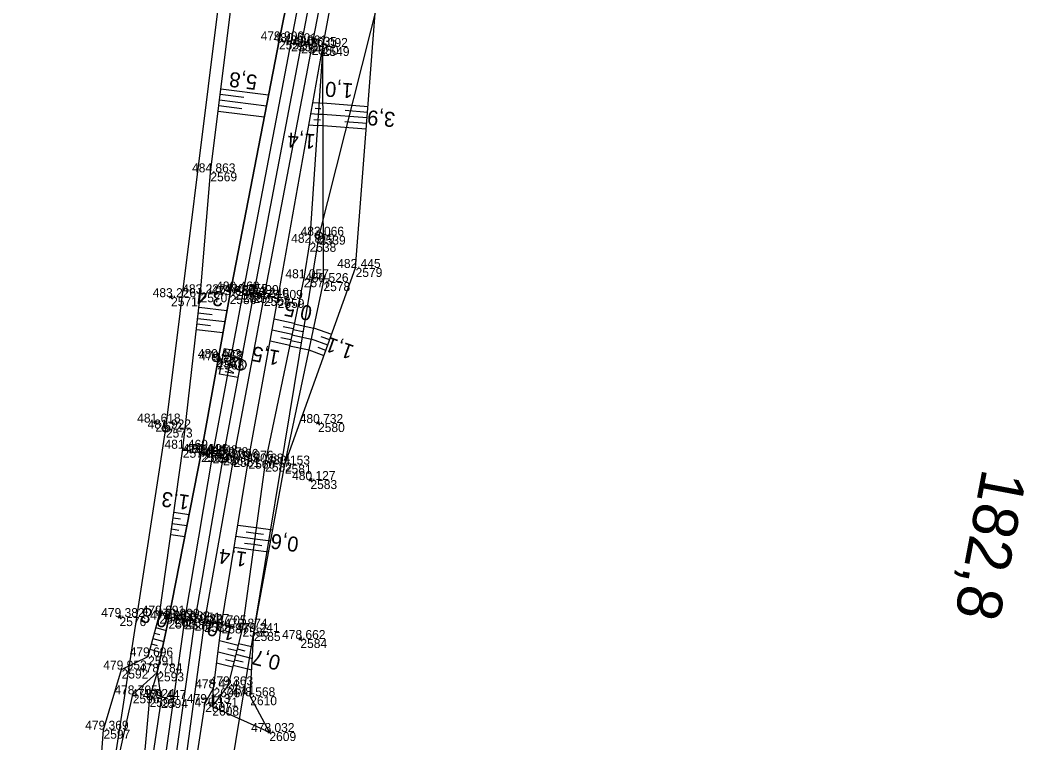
# Model space of a CAD drawing. Extents: x -1234191 to 23050, y -1290331 to -741191.
# Drawn here: x -865097.3 to -864963.1, y -1108565.9 to -1108469.4 of the extents above; entities that cross this region are included whole.
import ezdxf

# ---------------------------------------------------------------- set-up
doc = ezdxf.new("R2010")
doc.units = 0
for name, color, linetype in [('Vrstva 1', 7, 'Continuous'), ('Vrstva 4', 7, 'Continuous'), ('Vrstva 48', 7, 'Continuous'), ('Vrstva 49', 7, 'Continuous'), ('Vrstva 53', 7, 'Continuous'), ('Vrstva 60', 7, 'Continuous'), ('Vrstva 61', 7, 'Continuous'), ('Vrstva 7', 7, 'Continuous')]:
    doc.layers.add(name, color=color, linetype=linetype)

msp = doc.modelspace()

# ---------------------------------------------------------------- linework, layer by layer
at = {"layer": 'Vrstva 1'}
msp.add_lwpolyline([(-865030.66, -1108187.29), (-865028.59, -1108206.45), (-865027.19, -1108228.21), (-865026.79, -1108250.33), (-865027.32, -1108272.55), (-865028.88, -1108294.44), (-865031.68, -1108318.45), (-865035.25, -1108342.07), (-865039.43, -1108365.74), (-865043.87, -1108389.36), (-865053.2, -1108438.52), (-865059.71, -1108472.61), (-865066.08, -1108505.94), (-865070.14, -1108527.6), (-865073.95, -1108549.69), (-865077.06, -1108571.77)], dxfattribs=at)
at = {"layer": 'Vrstva 4'}
for points in [[(-865033.64, -1108187.61), (-865031.53, -1108206.59), (-865030.11, -1108228.41), (-865029.53, -1108247.46), (-865029.87, -1108273.14), (-865031.93, -1108294.22), (-865034.45, -1108318.57), (-865038.1, -1108342.2), (-865042.28, -1108364.86), (-865046.75, -1108388.96), (-865055.94, -1108439.11), (-865062.68, -1108472.07), (-865069.27, -1108506.08), (-865073.09, -1108527.18), (-865077.44, -1108549.42), (-865078.94, -1108556.46), (-865078.42, -1108560.02), (-865080.08, -1108571.11)], [(-865078.37, -1108571.59), (-865075.27, -1108549.51), (-865071.54, -1108527.34), (-865067.49, -1108505.8), (-865061.05, -1108472.31), (-865054.51, -1108438.37), (-865045.21, -1108389.3), (-865040.65, -1108365.56), (-865036.6, -1108342.01), (-865032.97, -1108318.16), (-865030.37, -1108294.32), (-865028.73, -1108272.54), (-865028.19, -1108250.11), (-865028.63, -1108228.18), (-865030.04, -1108206.47), (-865032.09, -1108187.41)], [(-865029.09, -1108187.03), (-865027.04, -1108206.11), (-865025.66, -1108228.1), (-865025.25, -1108250.17), (-865025.84, -1108272.69), (-865027.27, -1108294.63), (-865030.34, -1108318.62), (-865033.86, -1108342.39), (-865037.93, -1108365.84), (-865042.57, -1108389.78), (-865051.81, -1108438.92), (-865058.3, -1108472.8), (-865064.7, -1108506.32), (-865068.77, -1108527.82), (-865072.67, -1108549.86), (-865075.65, -1108571.89)], [(-865074.33, -1108572.13), (-865072.54, -1108560.56), (-865071.43, -1108558.59), (-865070.35, -1108550.06), (-865066.76, -1108528.06), (-865062.85, -1108506.59), (-865056.83, -1108472.95), (-865050.55, -1108439.44), (-865041.62, -1108389.91), (-865037.08, -1108366.09), (-865032.91, -1108342.49), (-865029.24, -1108318.88), (-865026.48, -1108294.67), (-865024.68, -1108272.91), (-865024.05, -1108255.14), (-865024.03, -1108250.08), (-865024.56, -1108227.98), (-865026.08, -1108206.15), (-865027.96, -1108186.69)]]:
    msp.add_lwpolyline(points, dxfattribs=at)
at = {"layer": 'Vrstva 48'}
for p, q in [((-865070.46, -1108478.53), (-865064.09, -1108479.32)), ((-865070.64, -1108480.02), (-865064.37, -1108480.8)), ((-865070.55, -1108479.27), (-865067.39, -1108479.67)), ((-865057.34, -1108480.46), (-865058.17, -1108480.41)), ((-865057.33, -1108480.4), (-865056.81, -1108480.44)), ((-865070.83, -1108481.51), (-865064.66, -1108482.27)), ((-865070.74, -1108480.76), (-865067.63, -1108481.15)), ((-865057.39, -1108481.21), (-865057.84, -1108481.18)), ((-865057.39, -1108481.15), (-865057.1, -1108481.17)), ((-865050.78, -1108480.93), (-865056.81, -1108480.47)), ((-865050.84, -1108481.68), (-865053.82, -1108481.45)), ((-865057.44, -1108481.96), (-865058.43, -1108481.89)), ((-865057.49, -1108482.71), (-865058.03, -1108482.67)), ((-865057.49, -1108482.65), (-865057.15, -1108482.67)), ((-865057.44, -1108481.9), (-865056.81, -1108481.94)), ((-865050.9, -1108482.43), (-865056.81, -1108481.97)), ((-865050.95, -1108483.17), (-865053.88, -1108482.95)), ((-865057.54, -1108483.46), (-865058.7, -1108483.38)), ((-865057.54, -1108483.39), (-865056.8, -1108483.44)), ((-865051.01, -1108483.92), (-865056.8, -1108483.48)), ((-865073.46, -1108508.45), (-865071.62, -1108508.66)), ((-865073.37, -1108507.7), (-865069.64, -1108508.13)), ((-865073.63, -1108509.94), (-865071.83, -1108510.14)), ((-865073.54, -1108509.19), (-865069.91, -1108509.61)), ((-865060.64, -1108509.87), (-865063.34, -1108509.3)), ((-865060.65, -1108509.93), (-865058.04, -1108510.48)), ((-865073.71, -1108510.69), (-865070.18, -1108511.09)), ((-865060.94, -1108511.33), (-865063.61, -1108510.77)), ((-865060.79, -1108510.6), (-865062.13, -1108510.32)), ((-865060.8, -1108510.67), (-865059.5, -1108510.94)), ((-865055.64, -1108511.35), (-865058.04, -1108510.48)), ((-865061.25, -1108512.8), (-865063.88, -1108512.25)), ((-865061.1, -1108512.07), (-865062.42, -1108511.79)), ((-865061.11, -1108512.13), (-865059.81, -1108512.41)), ((-865060.96, -1108511.4), (-865058.35, -1108511.95)), ((-865056.15, -1108512.76), (-865058.35, -1108511.97)), ((-865055.9, -1108512.05), (-865057.05, -1108511.64)), ((-865061.26, -1108512.87), (-865058.66, -1108513.41)), ((-865056.66, -1108514.17), (-865058.66, -1108513.45)), ((-865056.4, -1108513.46), (-865057.46, -1108513.08)), ((-865076.73, -1108535.08), (-865074.69, -1108535.37)), ((-865076.94, -1108536.57), (-865074.98, -1108536.84)), ((-865076.83, -1108535.82), (-865075.84, -1108535.97)), ((-865077.15, -1108538.05), (-865075.27, -1108538.32)), ((-865077.05, -1108537.31), (-865076.08, -1108537.45)), ((-865065.72, -1108537.17), (-865068.19, -1108536.83)), ((-865065.83, -1108537.92), (-865067.07, -1108537.75)), ((-865065.82, -1108537.87), (-865064.73, -1108538.02)), ((-865065.72, -1108537.12), (-865063.51, -1108537.43)), ((-865065.93, -1108538.66), (-865068.43, -1108538.31)), ((-865066.03, -1108539.4), (-865067.29, -1108539.23)), ((-865066.03, -1108539.35), (-865064.97, -1108539.5)), ((-865065.92, -1108538.61), (-865063.78, -1108538.91)), ((-865066.13, -1108540.15), (-865068.68, -1108539.8)), ((-865066.13, -1108540.1), (-865064.05, -1108540.38)), ((-865079.33, -1108551.21), (-865078.61, -1108551.4)), ((-865079.13, -1108550.48), (-865077.74, -1108550.86)), ((-865079.72, -1108552.65), (-865078.97, -1108552.86)), ((-865079.53, -1108551.93), (-865078.06, -1108552.33)), ((-865068.15, -1108552.87), (-865070.63, -1108552.25)), ((-865068.08, -1108552.59), (-865066.15, -1108553.07)), ((-865079.92, -1108553.38), (-865078.37, -1108553.8)), ((-865068.51, -1108554.33), (-865070.82, -1108553.75)), ((-865068.33, -1108553.6), (-865069.53, -1108553.3)), ((-865068.44, -1108554.05), (-865066.24, -1108554.6)), ((-865068.26, -1108553.32), (-865067.23, -1108553.58)), ((-865068.88, -1108555.78), (-865071.01, -1108555.25)), ((-865068.7, -1108555.06), (-865069.81, -1108554.78)), ((-865068.81, -1108555.5), (-865066.32, -1108556.12)), ((-865068.62, -1108554.77), (-865067.45, -1108555.07))]:
    msp.add_line(p, q, dxfattribs=at)
at = {"layer": 'Vrstva 49'}
for p, q in [((-865076.9, -1108506.22), (-865077.31, -1108506.51)), ((-865077.25, -1108506.16), (-865076.96, -1108506.57)), ((-865078.97, -1108522.96), (-865079.38, -1108523.25)), ((-865079.32, -1108522.9), (-865079.04, -1108523.31)), ((-865057.25, -1108523.03), (-865057.67, -1108523.31)), ((-865057.6, -1108522.96), (-865057.32, -1108523.38)), ((-865058.27, -1108530.63), (-865058.68, -1108530.92)), ((-865058.62, -1108530.57), (-865058.33, -1108530.98)), ((-865083.79, -1108548.93), (-865084.19, -1108549.23)), ((-865084.14, -1108548.88), (-865083.84, -1108549.28)), ((-865059.62, -1108551.86), (-865060.02, -1108552.16)), ((-865059.97, -1108551.81), (-865059.67, -1108552.21)), ((-865063.76, -1108564.28), (-865064.16, -1108564.58)), ((-865064.11, -1108564.23), (-865063.81, -1108564.63))]:
    msp.add_line(p, q, dxfattribs=at)
for points in [[(-865082.22, -1108559.4), (-865078.94, -1108556.46), (-865077.44, -1108549.42), (-865073.09, -1108527.18), (-865069.27, -1108506.08), (-865062.68, -1108472.07), (-865055.94, -1108439.11), (-865046.75, -1108388.96), (-865042.28, -1108364.86), (-865038.1, -1108342.2), (-865034.45, -1108318.57), (-865031.93, -1108294.22), (-865029.87, -1108273.14), (-865030.29, -1108247.76), (-865031.26, -1108228.39)], [(-865083.71, -1108556.08), (-865080.17, -1108554.33), (-865078.66, -1108548.75), (-865075.53, -1108526.6), (-865073.16, -1108505.84), (-865071.85, -1108489.69), (-865065.28, -1108437.06), (-865057.73, -1108391.14), (-865050.55, -1108362.22), (-865046.11, -1108342.69), (-865040.08, -1108316.4), (-865036.35, -1108293.32), (-865033.71, -1108268.43), (-865032.41, -1108265.99), (-865032.4, -1108258.38), (-865034.76, -1108253.06)], [(-865063.96, -1108564.43), (-865066.52, -1108559.65), (-865066.04, -1108551.07), (-865061.89, -1108528.71), (-865056.74, -1108504.35), (-865056.83, -1108472.95), (-865050.55, -1108439.44), (-865040.9, -1108390.17), (-865036.26, -1108366.17), (-865031.93, -1108342.75), (-865027.89, -1108319.29), (-865024.89, -1108294.75), (-865023.49, -1108272.95), (-865022.65, -1108256.2)], [(-865061.89, -1108528.71), (-865052.44, -1108502.46), (-865049.68, -1108466.64), (-865042.99, -1108438.22), (-865035.28, -1108403), (-865034.13, -1108390.36), (-865030.69, -1108366.58), (-865027.27, -1108343.33), (-865024.17, -1108319.5), (-865022.95, -1108295.01), (-865020.86, -1108272.38), (-865020.51, -1108259.04), (-865022.65, -1108256.2)], [(-865071.59, -1108561.03), (-865071.43, -1108558.59), (-865070.35, -1108550.06), (-865066.76, -1108528.06), (-865062.85, -1108506.59), (-865056.83, -1108472.95)], [(-865056.83, -1108472.95), (-865058.6, -1108499.1), (-865059.37, -1108503.83), (-865064.53, -1108528.44), (-865067.56, -1108550.49), (-865069.48, -1108558.19), (-865071.59, -1108561.03), (-865063.96, -1108564.43)], [(-865088.34, -1108593.66), (-865086.13, -1108564.12), (-865083.71, -1108556.08)], [(-865078.94, -1108556.46), (-865079.97, -1108559.88), (-865081.02, -1108571.29), (-865083.42, -1108593.84), (-865084.59, -1108618.91), (-865083.45, -1108644.43), (-865081.54, -1108648.09)], [(-865081.54, -1108648.09), (-865081.53, -1108648.19), (-865082.77, -1108648.32), (-865082.63, -1108650.14), (-865082.12, -1108650.08), (-865081.96, -1108659.27), (-865081.04, -1108660.41), (-865080.84, -1108662.1), (-865091.32, -1108660.5), (-865095.49, -1108656.32), (-865095.26, -1108647.11), (-865092.43, -1108619.65), (-865088.34, -1108593.66), (-865084.49, -1108569.55), (-865082.22, -1108559.4)]]:
    msp.add_lwpolyline(points, dxfattribs=at)
at = {"layer": 'Vrstva 53'}
for p, q in [((-865057.33, -1108498.1), (-865057.35, -1108498.2)), ((-865077.78, -1108523.85), (-865077.8, -1108523.95))]:
    msp.add_line(p, q, dxfattribs=at)
for points in [[(-865097.28, -1108650.63), (-865077.79, -1108523.9), (-865062.58, -1108401.69), (-865048.74, -1108345.61), (-865033.55, -1108273.8), (-865036.72, -1108231.24), (-865042.5, -1108177.09), (-865069.37, -1108070.21), (-865060.75, -1107948.38), (-865040.05, -1107836.11), (-865031.84, -1107728.7), (-865056.26, -1107614.01)], [(-865004.69, -1107700.09), (-865003.06, -1107712.55), (-865020.95, -1107733.57), (-865021.38, -1107803.91), (-865041.95, -1107946.28), (-865044.86, -1108022.81), (-865018.16, -1108183.05), (-865018.75, -1108239.98), (-865026.02, -1108333.53), (-865033.42, -1108388.81), (-865018.24, -1108387.77), (-865021.85, -1108424.72), (-865038.93, -1108425.11), (-865057.34, -1108498.15), (-865069.18, -1108569.75)]]:
    msp.add_lwpolyline(points, dxfattribs=at)
for centre in [(-865057.34, -1108498.15), (-865077.79, -1108523.9)]:
    msp.add_circle(centre, 0.499, dxfattribs=at)
at = {"layer": 'Vrstva 60'}
for p, q in [((-865062.68, -1108472.07), (-865062.68, -1108472.07)), ((-865061.05, -1108472.31), (-865061.05, -1108472.31)), ((-865059.71, -1108472.61), (-865059.71, -1108472.61)), ((-865058.3, -1108472.8), (-865058.3, -1108472.8)), ((-865056.83, -1108472.95), (-865056.83, -1108472.95)), ((-865071.85, -1108489.69), (-865071.85, -1108489.69)), ((-865058.6, -1108499.1), (-865058.6, -1108499.1)), ((-865057.34, -1108498.15), (-865057.34, -1108498.15)), ((-865052.44, -1108502.46), (-865052.44, -1108502.46)), ((-865059.37, -1108503.83), (-865059.37, -1108503.83)), ((-865056.74, -1108504.35), (-865056.74, -1108504.35)), ((-865073.16, -1108505.84), (-865073.16, -1108505.84)), ((-865068.63, -1108505.47), (-865068.63, -1108505.47)), ((-865067.49, -1108505.8), (-865067.49, -1108505.8)), ((-865077.1, -1108506.36), (-865077.1, -1108506.36)), ((-865069.27, -1108506.08), (-865069.27, -1108506.08)), ((-865066.08, -1108505.94), (-865066.08, -1108505.94)), ((-865064.7, -1108506.32), (-865064.7, -1108506.32)), ((-865062.85, -1108506.59), (-865062.85, -1108506.59)), ((-865071.07, -1108514.49), (-865071.07, -1108514.49)), ((-865070.9, -1108514.81), (-865070.9, -1108514.81)), ((-865079.18, -1108523.1), (-865079.18, -1108523.1)), ((-865057.46, -1108523.17), (-865057.46, -1108523.17)), ((-865077.79, -1108523.9), (-865077.79, -1108523.9)), ((-865075.53, -1108526.6), (-865075.53, -1108526.6)), ((-865073.09, -1108527.18), (-865073.09, -1108527.18)), ((-865072.78, -1108527.18), (-865072.78, -1108527.18)), ((-865071.54, -1108527.34), (-865071.54, -1108527.34)), ((-865070.14, -1108527.6), (-865070.14, -1108527.6)), ((-865068.77, -1108527.82), (-865068.77, -1108527.82)), ((-865066.76, -1108528.06), (-865066.76, -1108528.06)), ((-865064.53, -1108528.44), (-865064.53, -1108528.44)), ((-865061.89, -1108528.71), (-865061.89, -1108528.71)), ((-865058.48, -1108530.78), (-865058.48, -1108530.78)), ((-865078.66, -1108548.75), (-865078.66, -1108548.75)), ((-865083.99, -1108549.08), (-865083.99, -1108549.08)), ((-865077.44, -1108549.42), (-865077.44, -1108549.42)), ((-865076.65, -1108549.17), (-865076.65, -1108549.17)), ((-865075.27, -1108549.51), (-865075.27, -1108549.51)), ((-865073.95, -1108549.69), (-865073.95, -1108549.69)), ((-865072.67, -1108549.86), (-865072.67, -1108549.86)), ((-865070.35, -1108550.06), (-865070.35, -1108550.06)), ((-865067.56, -1108550.49), (-865067.56, -1108550.49)), ((-865066.04, -1108551.07), (-865066.04, -1108551.07)), ((-865059.82, -1108552.01), (-865059.82, -1108552.01)), ((-865080.17, -1108554.33), (-865080.17, -1108554.33)), ((-865083.71, -1108556.08), (-865083.71, -1108556.08)), ((-865078.94, -1108556.46), (-865078.94, -1108556.46)), ((-865069.48, -1108558.19), (-865069.48, -1108558.19)), ((-865082.22, -1108559.4), (-865082.22, -1108559.4)), ((-865071.43, -1108558.59), (-865071.43, -1108558.59)), ((-865079.97, -1108559.88), (-865079.97, -1108559.88)), ((-865078.42, -1108560.02), (-865078.42, -1108560.02)), ((-865072.54, -1108560.56), (-865072.54, -1108560.56)), ((-865066.52, -1108559.65), (-865066.52, -1108559.65)), ((-865071.59, -1108561.03), (-865071.59, -1108561.03)), ((-865086.13, -1108564.12), (-865086.13, -1108564.12)), ((-865063.96, -1108564.43), (-865063.96, -1108564.43))]:
    msp.add_line(p, q, dxfattribs=at)
at = {"layer": 'Vrstva 7'}
for p, q in [((-865068.14, -1108505.56), (-865069.12, -1108505.37)), ((-865068.54, -1108504.97), (-865068.72, -1108505.96)), ((-865071.06, -1108514.44), (-865071.08, -1108514.54)), ((-865070.9, -1108514.81), (-865070.29, -1108514.92)), ((-865072.28, -1108527.27), (-865073.27, -1108527.1)), ((-865072.69, -1108526.69), (-865072.86, -1108527.67)), ((-865076.56, -1108548.68), (-865076.73, -1108549.66)), ((-865076.15, -1108549.25), (-865077.14, -1108549.09))]:
    msp.add_line(p, q, dxfattribs=at)
msp.add_lwpolyline([(-865069.96, -1108513.21), (-865067.52, -1108513.67), (-865068.17, -1108517.1), (-865070.61, -1108516.64)], close=True, dxfattribs=at)
for centre, radius in [((-865071.07, -1108514.49), 0.5), ((-865067.83, -1108515.39), 0.75)]:
    msp.add_circle(centre, radius, dxfattribs=at)

# ---------------------------------------------------------------- texts
at = {"layer": 'Vrstva 48'}
for s, rotation, p in [('5,8', 172.8878, (-865065.5, -1108476.72)), ('1,0', 176.1329, (-865052.73, -1108477.82)), ('3,9', 175.5827, (-865047.09, -1108481.67)), ('1,4', 176.1329, (-865057.77, -1108484.6)), ('3,4', 173.4808, (-865069.98, -1108505.65)), ('0,5', 168.1704, (-865058.12, -1108507.6)), ('1,1', 160.2133, (-865052.51, -1108512.87)), ('1,5', 169.6787, (-865062.44, -1108513.55)), ('1,3', 171.9449, (-865074.53, -1108532.83)), ('0,6', 172.1757, (-865059.95, -1108538.43)), ('1,4', 172.1757, (-865066.87, -1108540.43)), ('0,8', 164.8682, (-865077.29, -1108548.67)), ('1,0', 165.983, (-865068.38, -1108550.39)), ('0,7', 165.983, (-865062.33, -1108554.3))]:
    msp.add_text(s, height=2, rotation=rotation, dxfattribs=at).set_placement(p)
at = {"layer": 'Vrstva 60'}
for s, p in [('2552', (-865062.68, -1108473.27)), ('2551', (-865061.05, -1108473.51)), ('2547', (-865059.71, -1108473.81)), ('2550', (-865058.3, -1108474)), ('2549', (-865056.83, -1108474.15)), ('2569', (-865071.85, -1108490.89)), ('2538', (-865058.6, -1108500.3)), ('2539', (-865057.34, -1108499.35)), ('2579', (-865052.44, -1108503.66)), ('2577', (-865059.37, -1108505.03)), ('2578', (-865056.74, -1108505.55)), ('2570', (-865073.16, -1108507.04)), ('2555', (-865068.63, -1108506.67)), ('2557', (-865067.49, -1108507.01)), ('2553', (-865066.08, -1108507.14)), ('2571', (-865077.1, -1108507.56)), ('2556', (-865069.27, -1108507.28)), ('2558', (-865064.7, -1108507.52)), ('2559', (-865062.85, -1108507.79)), ('2567', (-865071.07, -1108515.69)), ('2568', (-865070.9, -1108516.01)), ('2572', (-865079.18, -1108524.3)), ('2580', (-865057.46, -1108524.37)), ('2573', (-865077.79, -1108525.1)), ('2574', (-865075.53, -1108527.8)), ('2563', (-865073.09, -1108528.38)), ('2564', (-865072.78, -1108528.38)), ('2562', (-865071.54, -1108528.54)), ('2565', (-865070.14, -1108528.8)), ('2561', (-865068.77, -1108529.02)), ('2560', (-865066.76, -1108529.26)), ('2582', (-865064.53, -1108529.64)), ('2581', (-865061.89, -1108529.91)), ('2583', (-865058.48, -1108531.98)), ('2575', (-865078.66, -1108549.95)), ('2576', (-865083.99, -1108550.28)), ('2590', (-865077.44, -1108550.62)), ('2623', (-865076.65, -1108550.37)), ('2589', (-865075.27, -1108550.71)), ('2621', (-865073.95, -1108550.89)), ('2588', (-865072.67, -1108551.06)), ('2587', (-865070.35, -1108551.26)), ('2586', (-865067.56, -1108551.69)), ('2585', (-865066.04, -1108552.27)), ('2584', (-865059.82, -1108553.21)), ('2591', (-865080.17, -1108555.53)), ('2592', (-865083.71, -1108557.28)), ('2593', (-865078.94, -1108557.66)), ('2611', (-865069.48, -1108559.39)), ('2596', (-865082.22, -1108560.6)), ('2606', (-865071.43, -1108559.79)), ('2595', (-865079.97, -1108561.08)), ('2594', (-865078.42, -1108561.22)), ('2607', (-865072.54, -1108561.77)), ('2610', (-865066.52, -1108560.85)), ('2608', (-865071.59, -1108562.24)), ('2597', (-865086.13, -1108565.32)), ('2609', (-865063.96, -1108565.63))]:
    msp.add_text(s, height=1.2, dxfattribs=at).set_placement(p)
at = {"layer": 'Vrstva 61'}
for s, p in [('479.900', (-865065.13, -1108472.07)), ('480.601', (-865063.41, -1108472.31)), ('480.861', (-865062.07, -1108472.61)), ('480.635', (-865060.76, -1108472.8)), ('480.092', (-865059.28, -1108472.95)), ('484.863', (-865074.3, -1108489.69)), ('483.066', (-865059.79, -1108498.15)), ('482.819', (-865061.05, -1108499.1)), ('482.445', (-865054.9, -1108502.46)), ('481.057', (-865061.82, -1108503.83)), ('480.526', (-865059.19, -1108504.35)), ('480.469', (-865071.08, -1108505.47)), ('480.255', (-865069.95, -1108505.8)), ('483.226', (-865079.56, -1108506.36)), ('483.226', (-865075.61, -1108505.84)), ('479.653', (-865071.72, -1108506.08)), ('480.490', (-865068.53, -1108505.94)), ('480.240', (-865067.15, -1108506.32)), ('479.509', (-865065.3, -1108506.59)), ('480.403', (-865073.52, -1108514.49)), ('479.968', (-865073.35, -1108514.81)), ('481.618', (-865081.63, -1108523.1)), ('480.732', (-865059.91, -1108523.17)), ('481.922', (-865080.24, -1108523.9)), ('481.469', (-865077.98, -1108526.6)), ('479.444', (-865075.55, -1108527.18)), ('480.196', (-865075.23, -1108527.18)), ('480.148', (-865073.99, -1108527.34)), ('480.278', (-865072.59, -1108527.6)), ('480.096', (-865071.23, -1108527.82)), ('479.076', (-865069.21, -1108528.06)), ('480.684', (-865066.98, -1108528.44)), ('480.153', (-865064.34, -1108528.71)), ('480.127', (-865060.93, -1108530.78)), ('479.382', (-865086.44, -1108549.08)), ('479.691', (-865081.02, -1108548.75)), ('478.907', (-865079.89, -1108549.42)), ('479.990', (-865079.1, -1108549.17)), ('479.932', (-865077.72, -1108549.51)), ('480.051', (-865076.3, -1108549.69)), ('479.827', (-865075.12, -1108549.86)), ('478.705', (-865072.81, -1108550.06)), ('479.874', (-865070.01, -1108550.49)), ('479.241', (-865068.39, -1108551.07)), ('478.662', (-865062.27, -1108552.01)), ('479.696', (-865082.63, -1108554.33)), ('479.953', (-865086.16, -1108556.08)), ('478.784', (-865081.39, -1108556.46)), ('478.705', (-865084.68, -1108559.4)), ('478.424', (-865073.88, -1108558.59)), ('479.363', (-865071.93, -1108558.19)), ('479.624', (-865082.42, -1108559.88)), ('479.447', (-865080.87, -1108560.02)), ('479.113', (-865074.99, -1108560.56)), ('478.568', (-865068.98, -1108559.65)), ('479.171', (-865073.95, -1108561.03)), ('479.369', (-865088.58, -1108564.12)), ('478.032', (-865066.41, -1108564.43))]:
    msp.add_text(s, height=1.2, dxfattribs=at).set_placement(p)
at = {"layer": 'Vrstva 7'}
for s, height, p in [('KM', 1.247, (-865069.49, -1108514.04)), ('182,8', 6, (-864968.64, -1108529.1))]:
    msp.add_text(s, height=height, rotation=259.2643, dxfattribs=at).set_placement(p)

doc.saveas('drawing.dxf')
